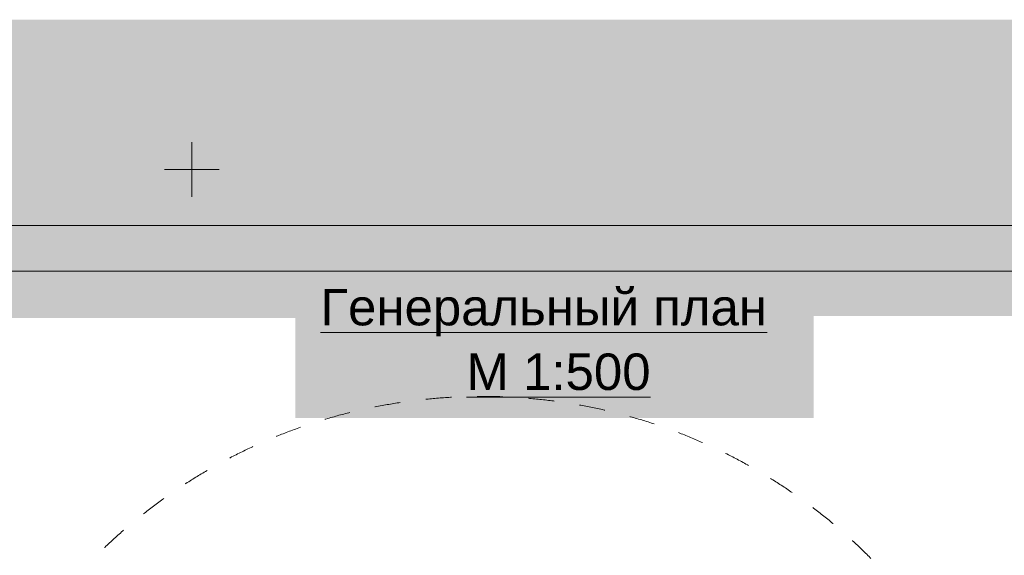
# Model space of a CAD drawing. Header units: millimetres. Extents: x 918404 to 1362154, y 4120617 to 4364104.
# Tile 355 of 649: x 1058839 to 1069635, y 4286359 to 4292233. Entities that reach past the tile are written whole.
import ezdxf

# ---------------------------------------------------------------- set-up
doc = ezdxf.new("R2010")
doc.units = ezdxf.units.MM
doc.header["$MEASUREMENT"] = 0
doc.linetypes.add('Штриховая', pattern=[564.444447, 282.222223, -282.222223])
for name, color, linetype, lineweight in [('(001) Сетка_Ном._пера__132', 132, 'Continuous', 18), ('0_Ном._пера__174', 174, 'Continuous', 18), ('0_Ном._пера__255', 255, 'Continuous', 18), ('0_Ном._пера__7', 7, 'Continuous', 18), ('Fills_Pen_No__7_Ном._пера__1', 1, 'Continuous', 18)]:
    doc.layers.add(name, color=color, linetype=linetype, lineweight=lineweight)
doc.styles.add('СГЕНЕРИР_СТИЛЬ_16', font='arial.ttf')

msp = doc.modelspace()

# ---------------------------------------------------------------- hatches: boundary and pattern name
at = {"layer": '0_Ном._пера__255', "linetype": 'Continuous'}
h = msp.add_hatch(color=256, dxfattribs=at)
h.paths.add_polyline_path([(1046704.3, 4292233.3), (1046704.3, 4259737.6), (1089562.6, 4259737.6), (1089562.6, 4292233.3)])
h.paths.add_polyline_path([(1049745.7, 4285027.3), (1049745.7, 4288961.7), (1061860, 4288961.7), (1061860, 4287864.8), (1067543.2, 4287864.8), (1067543.2, 4288982.4), (1073782.3, 4288982.4), (1073782.3, 4287029.8), (1074090.5, 4287029.8), (1074090.5, 4267201), (1073782.3, 4267201), (1073782.3, 4267275.8), (1069953.7, 4267275.8), (1069953.7, 4262564.4), (1049745.7, 4262564.4)], flags=0)

# ---------------------------------------------------------------- linework, layer by layer
at = {"layer": '(001) Сетка_Ном._пера__132', "linetype": 'Continuous'}
for p, q in [((1060726.3, 4290890.9), (1060726.3, 4290290.9)), ((1060426.3, 4290590.9), (1061026.3, 4290590.9))]:
    msp.add_line(p, q, dxfattribs=at)
at = {"layer": '0_Ном._пера__174', "linetype": 'Continuous', "flags": 128}
for points in [[(1047395, 4289976.5), (1089395.9, 4289976.5), (1089395.9, 4260696.5), (1047395, 4260696.5)], [(1049395, 4289476.5), (1088895.9, 4289476.5), (1088895.9, 4261196.5), (1049395, 4261196.5)]]:
    msp.add_lwpolyline(points, close=True, dxfattribs=at)
at = {"layer": 'Fills_Pen_No__7_Ном._пера__1', "linetype": 'Штриховая'}
msp.add_circle((1063910.5, 4282102.2), 6000, dxfattribs=at)

# ---------------------------------------------------------------- texts
at = {"layer": '0_Ном._пера__7', "linetype": 'Continuous', "char_height": 400, "attachment_point": 8, "style": 'СГЕНЕРИР_СТИЛЬ_16'}
for s, insert in [('{\\LГенеральный план }', (1064585, 4288760.4)), ('{\\LМ 1:500}', (1064747.1, 4288166.8))]:
    msp.add_mtext(s, dxfattribs=dict(at, insert=insert))

doc.saveas('drawing.dxf')
